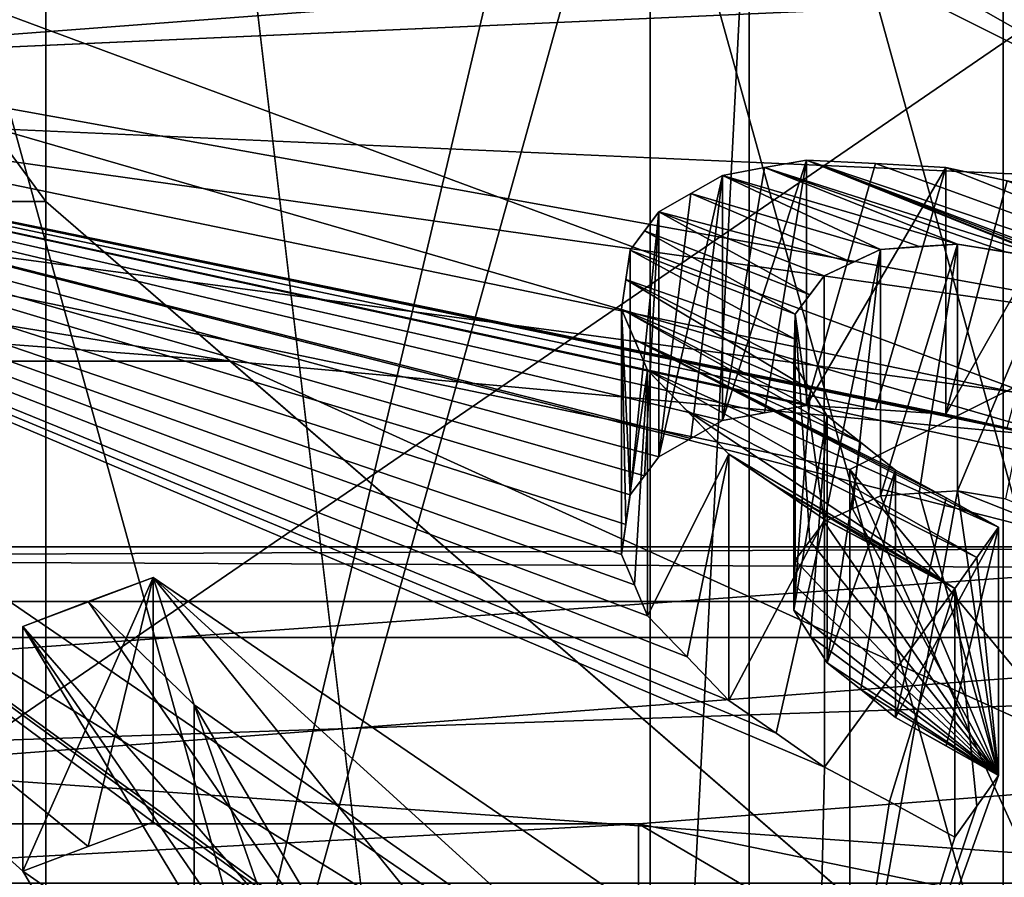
# Model space of a CAD drawing. Header units: millimetres. Extents: x -20 to 172, y -100 to 100.
# Tile 238 of 346: x 123.36 to 126.92, y -22.05 to -18.95. Entities that reach past the tile are written whole.
import ezdxf

# ---------------------------------------------------------------- set-up
doc = ezdxf.new("R2010")
doc.units = ezdxf.units.MM
doc.header["$LTSCALE"] = 37.722908
for name, color, linetype in [('1', 7, 'CONTINUOUS'), ('1322', 7, 'CONTINUOUS'), ('1323', 7, 'CONTINUOUS'), ('1325', 7, 'CONTINUOUS'), ('1326', 7, 'CONTINUOUS'), ('1485', 7, 'CONTINUOUS'), ('1488', 7, 'CONTINUOUS'), ('1490', 7, 'CONTINUOUS'), ('1493', 7, 'CONTINUOUS'), ('1494', 7, 'CONTINUOUS'), ('1497', 7, 'CONTINUOUS'), ('1501', 7, 'CONTINUOUS'), ('1809', 7, 'CONTINUOUS'), ('1850', 7, 'CONTINUOUS'), ('1901', 7, 'CONTINUOUS'), ('2406', 7, 'CONTINUOUS'), ('2407', 7, 'CONTINUOUS'), ('3', 7, 'CONTINUOUS'), ('3079', 7, 'CONTINUOUS'), ('3106', 7, 'CONTINUOUS'), ('3118', 7, 'CONTINUOUS'), ('3624', 7, 'CONTINUOUS'), ('3625', 7, 'CONTINUOUS'), ('3628', 7, 'CONTINUOUS'), ('3629', 7, 'CONTINUOUS'), ('3630', 7, 'CONTINUOUS'), ('3631', 7, 'CONTINUOUS'), ('3635', 7, 'CONTINUOUS'), ('3638', 7, 'CONTINUOUS'), ('4070', 7, 'CONTINUOUS'), ('4071', 7, 'CONTINUOUS'), ('4072', 7, 'CONTINUOUS'), ('4075', 7, 'CONTINUOUS'), ('4085', 7, 'CONTINUOUS'), ('4086', 7, 'CONTINUOUS'), ('4103', 7, 'CONTINUOUS'), ('4105', 7, 'CONTINUOUS'), ('4106', 7, 'CONTINUOUS'), ('4108', 7, 'CONTINUOUS'), ('4109', 7, 'CONTINUOUS'), ('4110', 7, 'CONTINUOUS'), ('4111', 7, 'CONTINUOUS'), ('4112', 7, 'CONTINUOUS'), ('4113', 7, 'CONTINUOUS'), ('4114', 7, 'CONTINUOUS'), ('4115', 7, 'CONTINUOUS'), ('4116', 7, 'CONTINUOUS'), ('4117', 7, 'CONTINUOUS'), ('4118', 7, 'CONTINUOUS'), ('4119', 7, 'CONTINUOUS'), ('4120', 7, 'CONTINUOUS'), ('4126', 7, 'CONTINUOUS'), ('4127', 7, 'CONTINUOUS'), ('4128', 7, 'CONTINUOUS'), ('4129', 7, 'CONTINUOUS'), ('4130', 7, 'CONTINUOUS'), ('4131', 7, 'CONTINUOUS'), ('4132', 7, 'CONTINUOUS'), ('4133', 7, 'CONTINUOUS'), ('4287', 7, 'CONTINUOUS'), ('43', 7, 'CONTINUOUS'), ('48', 7, 'CONTINUOUS')]:
    doc.layers.add(name, color=color, linetype=linetype)

msp = doc.modelspace()

# ---------------------------------------------------------------- linework, layer by layer
at = {"layer": '1', "color": 250, "linetype": 'Continuous', "true_color": 0x323232}
for points in [[(157, -25.7643, -14.875), (157, -14.875, -25.7643), (-19.8395, -25.7643, -14.875), (157, -25.7643, -14.875)], [(-19.8395, -25.7643, -14.875), (157, -14.875, -25.7643), (-19.8395, -14.875, -25.7643), (-19.8395, -25.7643, -14.875)]]:
    msp.add_3dface(points, dxfattribs=at)
at = {"layer": '1322', "color": 7, "linetype": 'Continuous', "true_color": 0xf5f5f5}
for points in [[(130.6065, -18.4564, 61.9674), (109.3935, -18.4564, 61.9674), (120, -19.2596, 63.3586), (130.6065, -18.4564, 61.9674)], [(126.364, -20.5776, 65.6415), (130.6065, -18.4564, 61.9674), (120, -19.2596, 63.3586), (126.364, -20.5776, 65.6415)], [(129, -23.7596, 71.1529), (130.6065, -18.4564, 61.9674), (126.364, -20.5776, 65.6415), (129, -23.7596, 71.1529)]]:
    msp.add_3dface(points, dxfattribs=at)
at = {"layer": '1323', "color": 7, "linetype": 'Continuous', "true_color": 0xf5f5f5}
for points in [[(120, -18.8577, 56.6625), (130.6065, -21.0544, 60.4674), (109.3935, -21.0544, 60.4674), (120, -18.8577, 56.6625)], [(109.3935, -21.0544, 60.4674), (130.6065, -21.0544, 60.4674), (120, -21.8577, 61.8586), (109.3935, -21.0544, 60.4674)], [(120, -21.8577, 61.8586), (130.6065, -21.0544, 60.4674), (126.364, -23.1757, 64.1415), (120, -21.8577, 61.8586)], [(130.6065, -21.0544, 60.4674), (135, -26.3577, 69.6529), (126.364, -23.1757, 64.1415), (130.6065, -21.0544, 60.4674)]]:
    msp.add_3dface(points, dxfattribs=at)
at = {"layer": '1325', "color": 7, "linetype": 'Continuous', "true_color": 0xf5f5f5}
msp.add_3dface([(130.6065, -18.4564, 61.9674), (130.6065, -21.0544, 60.4674), (120, -18.8577, 56.6625), (130.6065, -18.4564, 61.9674)], dxfattribs=at)
at = {"layer": '1326', "color": 7, "linetype": 'Continuous', "true_color": 0xf5f5f5}
for points in [[(126.364, -20.5776, 65.6415), (120, -19.2596, 63.3586), (126.364, -23.1757, 64.1415), (126.364, -20.5776, 65.6415)], [(120, -19.2596, 63.3586), (120, -21.8577, 61.8586), (126.364, -23.1757, 64.1415), (120, -19.2596, 63.3586)], [(129, -23.7596, 71.1529), (126.364, -20.5776, 65.6415), (129, -26.3577, 69.6529), (129, -23.7596, 71.1529)], [(129, -26.3577, 69.6529), (126.364, -20.5776, 65.6415), (126.364, -23.1757, 64.1415), (129, -26.3577, 69.6529)]]:
    msp.add_3dface(points, dxfattribs=at)
at = {"layer": '1485', "color": 7, "linetype": 'Continuous', "true_color": 0xf5f5f5}
for points in [[(124.125, -20.1873, 64.9654), (115.875, -20.1873, 64.9654), (114, -18.5635, 62.1529), (124.125, -20.1873, 64.9654)], [(130.3912, -20.7592, 65.956), (124.125, -20.1873, 64.9654), (114, -18.5635, 62.1529), (130.3912, -20.7592, 65.956)], [(126, -18.5635, 62.1529), (130.3912, -20.7592, 65.956), (114, -18.5635, 62.1529), (126, -18.5635, 62.1529)], [(128.25, -23.7596, 71.1529), (124.125, -20.1873, 64.9654), (132, -23.7596, 71.1529), (128.25, -23.7596, 71.1529)], [(132, -23.7596, 71.1529), (124.125, -20.1873, 64.9654), (130.3912, -20.7592, 65.956), (132, -23.7596, 71.1529)]]:
    msp.add_3dface(points, dxfattribs=at)
at = {"layer": '1488', "color": 7, "linetype": 'Continuous', "true_color": 0xf5f5f5}
for points in [[(126, -17.2211, 86.9279), (128.942, -27.8707, 78.818), (128.9421, -16.6076, 85.3207), (126, -17.2211, 86.9279)], [(126, -28.9558, 80.1529), (126, -17.2211, 86.9279), (123.0572, -18.3066, 88.2631), (126, -28.9558, 80.1529)], [(126, -17.2211, 86.9279), (126, -28.9558, 80.1529), (128.942, -27.8707, 78.818), (126, -17.2211, 86.9279)], [(123.0572, -29.5694, 81.7605), (126, -28.9558, 80.1529), (123.0572, -18.3066, 88.2631), (123.0572, -29.5694, 81.7605)]]:
    msp.add_3dface(points, dxfattribs=at)
at = {"layer": '1490', "color": 7, "linetype": 'Continuous', "true_color": 0xf5f5f5}
msp.add_3dface([(128.9428, -19.1771, 63.7605), (126, -18.5635, 62.1529), (128.9428, -7.9143, 70.2631), (128.9428, -19.1771, 63.7605)], dxfattribs=at)
at = {"layer": '1493', "color": 7, "linetype": 'Continuous', "true_color": 0xf5f5f5}
for points in [[(126.9175, -13.179, 77.2616), (126.9175, -22.6056, 71.8191), (123.4587, -25.601, 77.0072), (126.9175, -13.179, 77.2616)], [(125.9907, -14.9083, 80.257), (126.9175, -13.179, 77.2616), (123.4587, -25.601, 77.0072), (125.9907, -14.9083, 80.257)], [(123.4587, -16.1743, 82.4497), (125.9907, -14.9083, 80.257), (123.4587, -25.601, 77.0072), (123.4587, -16.1743, 82.4497)], [(120, -16.6377, 83.2523), (123.4587, -16.1743, 82.4497), (116.5413, -25.601, 77.0072), (120, -16.6377, 83.2523)], [(116.5413, -25.601, 77.0072), (123.4587, -16.1743, 82.4497), (123.4587, -25.601, 77.0072), (116.5413, -25.601, 77.0072)]]:
    msp.add_3dface(points, dxfattribs=at)
at = {"layer": '1494', "color": 7, "linetype": 'Continuous', "true_color": 0xf5f5f5}
for points in [[(123.4587, -10.1836, 72.0735), (116.5413, -10.1836, 72.0735), (123.4587, -19.6103, 66.631), (123.4587, -10.1836, 72.0735)], [(123.4587, -19.6103, 66.631), (116.5413, -10.1836, 72.0735), (116.5413, -19.6103, 66.631), (123.4587, -19.6103, 66.631)], [(126.9175, -22.6056, 71.8191), (126.9175, -13.179, 77.2616), (123.4587, -10.1836, 72.0735), (126.9175, -22.6056, 71.8191)], [(126.9175, -22.6056, 71.8191), (123.4587, -10.1836, 72.0735), (123.4587, -19.6103, 66.631), (126.9175, -22.6056, 71.8191)]]:
    msp.add_3dface(points, dxfattribs=at)
at = {"layer": '1497', "color": 7, "linetype": 'Continuous', "true_color": 0xf5f5f5}
for points in [[(115.875, -20.1873, 64.9654), (124.125, -20.1873, 64.9654), (116.5413, -19.6103, 66.631), (115.875, -20.1873, 64.9654)], [(124.125, -20.1873, 64.9654), (123.4587, -19.6103, 66.631), (116.5413, -19.6103, 66.631), (124.125, -20.1873, 64.9654)], [(124.125, -20.1873, 64.9654), (128.25, -23.7596, 71.1529), (123.4587, -19.6103, 66.631), (124.125, -20.1873, 64.9654)], [(128.25, -23.7596, 71.1529), (126.9175, -22.6056, 71.8191), (123.4587, -19.6103, 66.631), (128.25, -23.7596, 71.1529)]]:
    msp.add_3dface(points, dxfattribs=at)
at = {"layer": '1501', "color": 7, "linetype": 'Continuous', "true_color": 0xf5f5f5}
msp.add_3dface([(130.3912, -20.7592, 65.956), (126, -18.5635, 62.1529), (128.9428, -19.1771, 63.7605), (130.3912, -20.7592, 65.956)], dxfattribs=at)
at = {"layer": '1809', "color": 250, "linetype": 'Continuous', "true_color": 0x323232}
for points in [[(127.3921, -15.6644, -51.1316), (111.5, -20.8577, -60.1266), (126.7642, -15.1961, -50.3204), (127.3921, -15.6644, -51.1316)], [(126.7642, -15.1961, -50.3204), (111.5, -20.8577, -60.1266), (113.2358, -15.1961, -50.3204), (126.7642, -15.1961, -50.3204)], [(128.2539, -16.0299, -51.7646), (111.5, -20.8577, -60.1266), (127.3921, -15.6644, -51.1316), (128.2539, -16.0299, -51.7646)], [(128.5, -20.8577, -60.1266), (111.5, -20.8577, -60.1266), (128.2539, -16.0299, -51.7646), (128.5, -20.8577, -60.1266)]]:
    msp.add_3dface(points, dxfattribs=at)
at = {"layer": '1850', "color": 250, "linetype": 'Continuous', "true_color": 0x323232}
for points in [[(111.5, -20.8577, -60.1266), (128.5, -20.8577, -60.1266), (128.5, -22.0721, -61.0584), (111.5, -20.8577, -60.1266)], [(111.5, -20.8577, -60.1266), (128.5, -22.0721, -61.0584), (111.5, -22.0721, -61.0584), (111.5, -20.8577, -60.1266)]]:
    msp.add_3dface(points, dxfattribs=at)
at = {"layer": '1901', "color": 250, "linetype": 'Continuous', "true_color": 0x323232}
for points in [[(154.466, -20.7388, -40.1459), (153.5236, -17.3593, -39.4205), (86.4069, -17.7024, -39.4394), (154.466, -20.7388, -40.1459)], [(85.4134, -21.0591, -40.2823), (154.466, -20.7388, -40.1459), (86.4069, -17.7024, -39.4394), (85.4134, -21.0591, -40.2823)], [(156.5, -24.7204, -43.0798), (154.466, -20.7388, -40.1459), (83.5, -24.7204, -43.0798), (156.5, -24.7204, -43.0798)], [(83.5, -24.7204, -43.0798), (154.466, -20.7388, -40.1459), (85.4134, -21.0591, -40.2823), (83.5, -24.7204, -43.0798)]]:
    msp.add_3dface(points, dxfattribs=at)
at = {"layer": '2406', "color": 250, "linetype": 'Continuous', "true_color": 0x323232}
for points in [[(81.5, -4.939, -46.9912), (158.5, -23.625, -40.9197), (81.5, -23.625, -40.9197), (81.5, -4.939, -46.9912)], [(158.5, -4.939, -46.9912), (158.5, -23.625, -40.9197), (81.5, -4.939, -46.9912), (158.5, -4.939, -46.9912)]]:
    msp.add_3dface(points, dxfattribs=at)
at = {"layer": '2407', "color": 250, "linetype": 'Continuous', "true_color": 0x323232}
for points in [[(158.5, -5.148, -48.9802), (158.5, -24.625, -42.6518), (81.5, -5.148, -48.9802), (158.5, -5.148, -48.9802)], [(81.5, -5.148, -48.9802), (158.5, -24.625, -42.6518), (81.5, -24.625, -42.6518), (81.5, -5.148, -48.9802)]]:
    msp.add_3dface(points, dxfattribs=at)
at = {"layer": '3', "color": 250, "linetype": 'Continuous', "true_color": 0x323232}
for points in [[(157, -14.875, 25.7643), (157, -25.7643, 14.875), (-19.8395, -14.875, 25.7643), (157, -14.875, 25.7643)], [(-19.8395, -14.875, 25.7643), (157, -25.7643, 14.875), (-19.8395, -25.7643, 14.875), (-19.8395, -14.875, 25.7643)]]:
    msp.add_3dface(points, dxfattribs=at)
at = {"layer": '3079', "color": 250, "linetype": 'Continuous', "true_color": 0x323232}
for points in [[(111.7813, -16.0187, 51.7452), (128.5, -20.8577, 60.1266), (113.2358, -15.1961, 50.3204), (111.7813, -16.0187, 51.7452)], [(113.2358, -15.1961, 50.3204), (128.5, -20.8577, 60.1266), (126.7642, -15.1961, 50.3204), (113.2358, -15.1961, 50.3204)], [(126.7642, -15.1961, 50.3204), (128.5, -20.8577, 60.1266), (127.3921, -15.6644, 51.1316), (126.7642, -15.1961, 50.3204)], [(111.5, -20.8577, 60.1266), (128.5, -20.8577, 60.1266), (111.7813, -16.0187, 51.7452), (111.5, -20.8577, 60.1266)]]:
    msp.add_3dface(points, dxfattribs=at)
at = {"layer": '3106', "color": 250, "linetype": 'Continuous', "true_color": 0x323232}
for points in [[(128.5, -20.8577, 60.1266), (111.5, -20.8577, 60.1266), (111.5, -22.0721, 61.0584), (128.5, -20.8577, 60.1266)], [(128.5, -22.0721, 61.0584), (128.5, -20.8577, 60.1266), (111.5, -22.0721, 61.0584), (128.5, -22.0721, 61.0584)]]:
    msp.add_3dface(points, dxfattribs=at)
at = {"layer": '3118', "color": 250, "linetype": 'Continuous', "true_color": 0x323232}
for points in [[(86.4764, -17.3592, 39.4205), (153.593, -17.7023, 39.4394), (85.534, -20.7387, 40.1459), (86.4764, -17.3592, 39.4205)], [(153.593, -17.7023, 39.4394), (154.5866, -21.059, 40.2823), (85.534, -20.7387, 40.1459), (153.593, -17.7023, 39.4394)], [(85.534, -20.7387, 40.1459), (156.5, -24.7204, 43.0798), (83.5, -24.7204, 43.0798), (85.534, -20.7387, 40.1459)], [(154.5866, -21.059, 40.2823), (156.5, -24.7204, 43.0798), (85.534, -20.7387, 40.1459), (154.5866, -21.059, 40.2823)]]:
    msp.add_3dface(points, dxfattribs=at)
at = {"layer": '3624', "color": 250, "linetype": 'Continuous', "true_color": 0x323232}
for points in [[(81.5, -23.625, 40.9197), (158.5, -4.939, 46.9912), (81.5, -4.939, 46.9912), (81.5, -23.625, 40.9197)], [(158.5, -23.625, 40.9197), (158.5, -4.939, 46.9912), (81.5, -23.625, 40.9197), (158.5, -23.625, 40.9197)]]:
    msp.add_3dface(points, dxfattribs=at)
at = {"layer": '3625', "color": 250, "linetype": 'Continuous', "true_color": 0x323232}
for points in [[(158.5, -24.625, 42.6518), (158.5, -5.148, 48.9802), (81.5, -24.625, 42.6518), (158.5, -24.625, 42.6518)], [(81.5, -24.625, 42.6518), (158.5, -5.148, 48.9802), (81.5, -5.148, 48.9802), (81.5, -24.625, 42.6518)]]:
    msp.add_3dface(points, dxfattribs=at)
at = {"layer": '3628', "color": 150, "linetype": 'Continuous', "true_color": 0x378cff}
for points in [[(72, -28.0584, -35.181), (72, -10.0141, -43.8712), (172, -28.0584, -35.181), (72, -28.0584, -35.181)], [(72, -10.0141, -43.8712), (172, -10.0141, -43.8712), (172, -28.0584, -35.181), (72, -10.0141, -43.8712)]]:
    msp.add_3dface(points, dxfattribs=at)
at = {"layer": '3629', "color": 150, "linetype": 'Continuous', "true_color": 0x378cff}
for points in [[(72, -10.0141, 43.8712), (72, -28.0584, 35.181), (172, -10.0141, 43.8712), (72, -10.0141, 43.8712)], [(72, -28.0584, 35.181), (172, -28.0584, 35.181), (172, -10.0141, 43.8712), (72, -28.0584, 35.181)]]:
    msp.add_3dface(points, dxfattribs=at)
at = {"layer": '3630', "color": 150, "linetype": 'Continuous', "true_color": 0x378cff}
for points in [[(72, -24.7574, 31.0421), (72, -8.836, 38.7099), (172, -24.7574, 31.0421), (72, -24.7574, 31.0421)], [(72, -8.836, 38.7099), (172, -8.836, 38.7099), (172, -24.7574, 31.0421), (72, -8.836, 38.7099)]]:
    msp.add_3dface(points, dxfattribs=at)
at = {"layer": '3631', "color": 150, "linetype": 'Continuous', "true_color": 0x378cff}
for points in [[(72, -8.836, -38.7099), (72, -24.7574, -31.0421), (172, -8.836, -38.7099), (72, -8.836, -38.7099)], [(72, -24.7574, -31.0421), (172, -24.7574, -31.0421), (172, -8.836, -38.7099), (72, -24.7574, -31.0421)]]:
    msp.add_3dface(points, dxfattribs=at)
at = {"layer": '3635', "color": 7, "linetype": 'Continuous', "true_color": 0xf5f5f5}
for points in [[(125.6434, 23.5797, 91.9678), (120, -24.0994, 61.7414), (120, 24.7485, 89.9434), (125.6434, 23.5797, 91.9678)], [(125.6425, -25.2677, 63.7649), (120, -24.0994, 61.7414), (125.6434, 23.5797, 91.9678), (125.6425, -25.2677, 63.7649)], [(127.981, 20.758, 96.8551), (125.6425, -25.2677, 63.7649), (125.6434, 23.5797, 91.9678), (127.981, 20.758, 96.8551)], [(127.981, -28.0897, 68.6529), (125.6425, -25.2677, 63.7649), (127.981, 20.758, 96.8551), (127.981, -28.0897, 68.6529)]]:
    msp.add_3dface(points, dxfattribs=at)
at = {"layer": '3638', "color": 7, "linetype": 'Continuous', "true_color": 0xf5f5f5}
for points in [[(127.981, -28.0897, 68.6529), (127.981, 20.758, 96.8551), (125.6434, 17.9363, 101.7425), (127.981, -28.0897, 68.6529)], [(120, 16.7675, 103.7669), (125.6425, -30.9118, 73.5408), (125.6434, 17.9363, 101.7425), (120, 16.7675, 103.7669)], [(125.6425, -30.9118, 73.5408), (127.981, -28.0897, 68.6529), (125.6434, 17.9363, 101.7425), (125.6425, -30.9118, 73.5408)], [(120, -32.0801, 75.5643), (125.6425, -30.9118, 73.5408), (120, 16.7675, 103.7669), (120, -32.0801, 75.5643)]]:
    msp.add_3dface(points, dxfattribs=at)
at = {"layer": '4070', "color": 7, "linetype": 'Continuous', "true_color": 0xf5f5f5}
for points in [[(114.562, -17.9884, -55.1569), (105.7622, -21.1847, -60.693), (125.438, -17.9884, -55.1569), (114.562, -17.9884, -55.1569)], [(125.438, -17.9884, -55.1569), (105.7622, -21.1847, -60.693), (134.2378, -21.1847, -60.693), (125.438, -17.9884, -55.1569)], [(134.2378, -21.1847, -60.693), (105.7622, -21.1847, -60.693), (114.4, -21.8577, -61.8586), (134.2378, -21.1847, -60.693)], [(125.6, -21.8577, -61.8586), (134.2378, -21.1847, -60.693), (114.4, -21.8577, -61.8586), (125.6, -21.8577, -61.8586)], [(127.9924, -22.3498, -62.7109), (134.2378, -21.1847, -60.693), (125.6, -21.8577, -61.8586), (127.9924, -22.3498, -62.7109)]]:
    msp.add_3dface(points, dxfattribs=at)
at = {"layer": '4071', "color": 7, "linetype": 'Continuous', "true_color": 0xf5f5f5}
for points in [[(125.438, -17.9884, -55.1569), (134.2378, -21.1847, -60.693), (125.4387, -15.7151, -56.4693), (125.438, -17.9884, -55.1569)], [(125.4387, -15.7151, -56.4693), (134.2378, -21.1847, -60.693), (134.2387, -18.9119, -62.0063), (125.4387, -15.7151, -56.4693)]]:
    msp.add_3dface(points, dxfattribs=at)
at = {"layer": '4072', "color": 7, "linetype": 'Continuous', "true_color": 0xf5f5f5}
for points in [[(123.6111, -17.0322, -69.1544), (120, -18.9965, -73.9029), (122.9957, -16.8542, -68.8623), (123.6111, -17.0322, -69.1544)], [(123.7636, -17.1122, -69.3168), (120, -18.9965, -73.9029), (123.6111, -17.0322, -69.1544), (123.7636, -17.1122, -69.3168)], [(123.9135, -17.1925, -69.4754), (120, -18.9965, -73.9029), (123.7636, -17.1122, -69.3168), (123.9135, -17.1925, -69.4754)], [(125.5945, -17.4395, -69.3467), (120, -18.9965, -73.9029), (125.0905, -17.1504, -68.8244), (125.5945, -17.4395, -69.3467)], [(125.0905, -17.1504, -68.8244), (120, -18.9965, -73.9029), (124.4703, -17.1657, -69.1714), (125.0905, -17.1504, -68.8244)], [(124.4703, -17.1657, -69.1714), (120, -18.9965, -73.9029), (123.9135, -17.1925, -69.4754), (124.4703, -17.1657, -69.1714)], [(126.0986, -17.7473, -69.8582), (120, -18.9965, -73.9029), (125.5945, -17.4395, -69.3467), (126.0986, -17.7473, -69.8582)], [(125.6897, -17.8888, -70.4247), (120, -18.9965, -73.9029), (126.0986, -17.7473, -69.8582), (125.6897, -17.8888, -70.4247)], [(126.9599, -17.7627, -69.3547), (129.2773, -20.302, -73.1491), (125.6273, -18.226, -71.2221), (126.9599, -17.7627, -69.3547)], [(125.3248, -18.0281, -70.9228), (120, -18.9965, -73.9029), (125.6897, -17.8888, -70.4247), (125.3248, -18.0281, -70.9228)], [(125.4786, -18.1279, -71.0755), (120, -18.9965, -73.9029), (125.3248, -18.0281, -70.9228), (125.4786, -18.1279, -71.0755)], [(125.6273, -18.226, -71.2221), (120, -18.9965, -73.9029), (125.4786, -18.1279, -71.0755), (125.6273, -18.226, -71.2221)], [(129.2773, -20.302, -73.1491), (120, -18.9965, -73.9029), (125.6273, -18.226, -71.2221), (129.2773, -20.302, -73.1491)]]:
    msp.add_3dface(points, dxfattribs=at)
at = {"layer": '4075', "color": 7, "linetype": 'Continuous', "true_color": 0xf5f5f5}
for points in [[(120, -18.9965, -73.9029), (124.6632, -24.2391, -80.0241), (118.4489, -24.8754, -81.0704), (120, -18.9965, -73.9029)], [(120, -18.9965, -73.9029), (129.2773, -20.302, -73.1491), (129.0564, -21.307, -74.8901), (120, -18.9965, -73.9029)], [(120, -18.9965, -73.9029), (129.0564, -21.307, -74.8901), (127.6838, -20.6638, -74.6612), (120, -18.9965, -73.9029)], [(120, -18.9965, -73.9029), (126.2301, -23.5538, -78.9078), (125.479, -22.983, -78.5149), (120, -18.9965, -73.9029)], [(126.2301, -23.5538, -78.9078), (120, -18.9965, -73.9029), (126.2723, -21.6524, -76.6601), (126.2301, -23.5538, -78.9078)], [(124.6632, -24.2391, -80.0241), (120, -18.9965, -73.9029), (124.2942, -23.5707, -79.437), (124.6632, -24.2391, -80.0241)], [(124.2942, -23.5707, -79.437), (120, -18.9965, -73.9029), (123.3759, -22.029, -77.9057), (124.2942, -23.5707, -79.437)], [(123.3759, -22.029, -77.9057), (120, -18.9965, -73.9029), (123.6116, -21.9391, -77.7531), (123.3759, -22.029, -77.9057)], [(123.6116, -21.9391, -77.7531), (120, -18.9965, -73.9029), (123.8475, -21.8518, -77.5987), (123.6116, -21.9391, -77.7531)], [(123.8475, -21.8518, -77.5987), (120, -18.9965, -73.9029), (125.479, -22.983, -78.5149), (123.8475, -21.8518, -77.5987)], [(126.2723, -21.6524, -76.6601), (120, -18.9965, -73.9029), (126.0973, -21.5301, -76.562), (126.2723, -21.6524, -76.6601)], [(126.0973, -21.5301, -76.562), (120, -18.9965, -73.9029), (125.9266, -21.4125, -76.4654), (126.0973, -21.5301, -76.562)], [(125.9266, -21.4125, -76.4654), (120, -18.9965, -73.9029), (125.7758, -21.254, -76.3038), (125.9266, -21.4125, -76.4654)], [(125.7758, -21.254, -76.3038), (120, -18.9965, -73.9029), (125.6331, -21.1061, -76.1497), (125.7758, -21.254, -76.3038)], [(125.6331, -21.1061, -76.1497), (120, -18.9965, -73.9029), (125.5858, -20.9948, -76.0111), (125.6331, -21.1061, -76.1497)], [(125.5858, -20.9948, -76.0111), (120, -18.9965, -73.9029), (125.5386, -20.8845, -75.8721), (125.5858, -20.9948, -76.0111)], [(125.5386, -20.8845, -75.8721), (120, -18.9965, -73.9029), (125.5541, -20.777, -75.7138), (125.5386, -20.8845, -75.8721)], [(125.5541, -20.777, -75.7138), (120, -18.9965, -73.9029), (125.5697, -20.6701, -75.5542), (125.5541, -20.777, -75.7138)], [(125.5697, -20.6701, -75.5542), (120, -18.9965, -73.9029), (125.6219, -20.6008, -75.435), (125.5697, -20.6701, -75.5542)], [(125.6219, -20.6008, -75.435), (120, -18.9965, -73.9029), (125.6741, -20.5322, -75.3153), (125.6219, -20.6008, -75.435)], [(125.6741, -20.5322, -75.3153), (120, -18.9965, -73.9029), (125.7891, -20.4664, -75.176), (125.6741, -20.5322, -75.3153)], [(125.7891, -20.4664, -75.176), (120, -18.9965, -73.9029), (125.9042, -20.4018, -75.0359), (125.7891, -20.4664, -75.176)], [(125.9042, -20.4018, -75.0359), (120, -18.9965, -73.9029), (126.056, -20.3741, -74.9361), (125.9042, -20.4018, -75.0359)], [(126.056, -20.3741, -74.9361), (120, -18.9965, -73.9029), (126.2077, -20.3475, -74.8357), (126.056, -20.3741, -74.9361)], [(126.2077, -20.3475, -74.8357), (120, -18.9965, -73.9029), (126.4563, -20.3615, -74.7561), (126.2077, -20.3475, -74.8357)], [(126.4563, -20.3615, -74.7561), (120, -18.9965, -73.9029), (126.7101, -20.378, -74.6736), (126.4563, -20.3615, -74.7561)], [(126.7101, -20.378, -74.6736), (120, -18.9965, -73.9029), (126.9319, -20.4274, -74.6523), (126.7101, -20.378, -74.6736)], [(126.9319, -20.4274, -74.6523), (120, -18.9965, -73.9029), (127.1603, -20.48, -74.6295), (126.9319, -20.4274, -74.6523)], [(127.1603, -20.48, -74.6295), (120, -18.9965, -73.9029), (127.6838, -20.6638, -74.6612), (127.1603, -20.48, -74.6295)], [(128.9492, -21.5232, -75.2647), (126.2301, -23.5538, -78.9078), (126.7524, -20.6551, -75.0785), (128.9492, -21.5232, -75.2647)], [(126.7524, -20.6551, -75.0785), (126.2301, -23.5538, -78.9078), (126.9003, -21.6833, -76.4616), (126.7524, -20.6551, -75.0785)], [(126.475, -20.6727, -75.2202), (126.6138, -20.6635, -75.1495), (126.9003, -21.6833, -76.4616), (126.475, -20.6727, -75.2202)], [(126.6138, -20.6635, -75.1495), (126.7524, -20.6551, -75.0785), (126.9003, -21.6833, -76.4616), (126.6138, -20.6635, -75.1495)], [(126.926, -20.6844, -75.0473), (128.9492, -21.5232, -75.2647), (126.7524, -20.6551, -75.0785), (126.926, -20.6844, -75.0473)], [(126.3731, -20.7197, -75.3305), (126.475, -20.6727, -75.2202), (126.9003, -21.6833, -76.4616), (126.3731, -20.7197, -75.3305)], [(126.2711, -20.7675, -75.4405), (126.3731, -20.7197, -75.3305), (126.9003, -21.6833, -76.4616), (126.2711, -20.7675, -75.4405)], [(126.2188, -20.8361, -75.5601), (126.2711, -20.7675, -75.4405), (126.9003, -21.6833, -76.4616), (126.2188, -20.8361, -75.5601)], [(126.1666, -20.9054, -75.6794), (126.2188, -20.8361, -75.5601), (126.9003, -21.6833, -76.4616), (126.1666, -20.9054, -75.6794)], [(126.1641, -20.9953, -75.8078), (126.1666, -20.9054, -75.6794), (126.9003, -21.6833, -76.4616), (126.1641, -20.9953, -75.8078)], [(126.1616, -21.0865, -75.9369), (126.1641, -20.9953, -75.8078), (126.9003, -21.6833, -76.4616), (126.1616, -21.0865, -75.9369)], [(126.222, -21.1808, -76.0455), (126.1616, -21.0865, -75.9369), (126.9003, -21.6833, -76.4616), (126.222, -21.1808, -76.0455)], [(126.2823, -21.2758, -76.1535), (126.222, -21.1808, -76.0455), (126.9003, -21.6833, -76.4616), (126.2823, -21.2758, -76.1535)], [(126.4038, -21.3731, -76.2404), (126.2823, -21.2758, -76.1535), (126.9003, -21.6833, -76.4616), (126.4038, -21.3731, -76.2404)], [(126.5285, -21.4739, -76.3289), (126.4038, -21.3731, -76.2404), (126.9003, -21.6833, -76.4616), (126.5285, -21.4739, -76.3289)], [(126.7113, -21.5761, -76.3946), (126.5285, -21.4739, -76.3289), (126.9003, -21.6833, -76.4616), (126.7113, -21.5761, -76.3946)], [(126.2301, -23.5538, -78.9078), (128.9492, -21.5232, -75.2647), (127.7947, -24.8496, -79.6648), (126.2301, -23.5538, -78.9078)], [(126.5069, -21.777, -76.7361), (126.2301, -23.5538, -78.9078), (126.2723, -21.6524, -76.6601), (126.5069, -21.777, -76.7361)], [(126.9003, -21.6833, -76.4616), (126.2301, -23.5538, -78.9078), (126.822, -21.7935, -76.637), (126.9003, -21.6833, -76.4616)], [(126.7436, -21.9052, -76.8113), (126.2301, -23.5538, -78.9078), (126.5069, -21.777, -76.7361), (126.7436, -21.9052, -76.8113)], [(126.822, -21.7935, -76.637), (126.2301, -23.5538, -78.9078), (126.7436, -21.9052, -76.8113), (126.822, -21.7935, -76.637)]]:
    msp.add_3dface(points, dxfattribs=at)
at = {"layer": '4085', "color": 7, "linetype": 'Continuous', "true_color": 0xf5f5f5}
for points in [[(125.6, -21.8577, -61.8586), (114.4, -21.8577, -61.8586), (114.4, -22.4649, -62.3246), (125.6, -21.8577, -61.8586)], [(125.6, -22.4649, -62.3246), (125.6, -21.8577, -61.8586), (114.4, -22.4649, -62.3246), (125.6, -22.4649, -62.3246)]]:
    msp.add_3dface(points, dxfattribs=at)
at = {"layer": '4086', "color": 7, "linetype": 'Continuous', "true_color": 0xf5f5f5}
for points in [[(127.9924, -22.3498, -62.7109), (125.6, -21.8577, -61.8586), (126.9464, -22.6453, -62.637), (127.9924, -22.3498, -62.7109)], [(126.9464, -22.6453, -62.637), (125.6, -21.8577, -61.8586), (125.6, -22.4649, -62.3246), (126.9464, -22.6453, -62.637)]]:
    msp.add_3dface(points, dxfattribs=at)
at = {"layer": '4103', "color": 7, "linetype": 'Continuous', "true_color": 0xf5f5f5}
for points in [[(123.8475, -21.8518, -77.5987), (125.479, -22.983, -78.5149), (123.8475, -20.9676, -78.1093), (123.8475, -21.8518, -77.5987)], [(123.8475, -20.9676, -78.1093), (125.479, -22.983, -78.5149), (125.473, -22.0786, -79.0313), (123.8475, -20.9676, -78.1093)]]:
    msp.add_3dface(points, dxfattribs=at)
at = {"layer": '4105', "color": 7, "linetype": 'Continuous', "true_color": 0xf5f5f5}
msp.add_3dface([(123.9952, -22.3166, -78.1242), (123.9952, -21.4281, -78.6372), (125.5806, -22.5449, -79.5153), (123.9952, -22.3166, -78.1242)], dxfattribs=at)
at = {"layer": '4106', "color": 7, "linetype": 'Continuous', "true_color": 0xf5f5f5}
for points in [[(123.9952, -22.3166, -78.1242), (124.7811, -23.6633, -79.4228), (123.9952, -21.4281, -78.6372), (123.9952, -22.3166, -78.1242)], [(123.9952, -21.4281, -78.6372), (124.7811, -23.6633, -79.4228), (124.7784, -22.7542, -79.9404), (123.9952, -21.4281, -78.6372)]]:
    msp.add_3dface(points, dxfattribs=at)
at = {"layer": '4108', "color": 7, "linetype": 'Continuous', "true_color": 0xf5f5f5}
for points in [[(123.3759, -22.029, -77.9057), (123.3759, -21.1448, -78.4162), (124.2934, -22.6678, -79.9562), (123.3759, -22.029, -77.9057)], [(124.2942, -23.5707, -79.437), (123.3759, -22.029, -77.9057), (124.2934, -22.6678, -79.9562), (124.2942, -23.5707, -79.437)]]:
    msp.add_3dface(points, dxfattribs=at)
at = {"layer": '4109', "color": 7, "linetype": 'Continuous', "true_color": 0xf5f5f5}
for points in [[(123.3759, -22.029, -77.9057), (123.6116, -21.9391, -77.7531), (123.8475, -20.9676, -78.1093), (123.3759, -22.029, -77.9057)], [(123.3759, -22.029, -77.9057), (123.8475, -20.9676, -78.1093), (123.3759, -21.1448, -78.4162), (123.3759, -22.029, -77.9057)], [(123.3759, -21.1448, -78.4162), (123.8475, -20.9676, -78.1093), (123.6116, -21.0549, -78.2636), (123.3759, -21.1448, -78.4162)], [(123.6116, -21.9391, -77.7531), (123.8475, -21.8518, -77.5987), (123.8475, -20.9676, -78.1093), (123.6116, -21.9391, -77.7531)]]:
    msp.add_3dface(points, dxfattribs=at)
at = {"layer": '4110', "color": 7, "linetype": 'Continuous', "true_color": 0xf5f5f5}
for points in [[(126.9003, -20.7863, -76.9795), (126.9003, -21.6833, -76.4616), (126.822, -20.8963, -77.155), (126.9003, -20.7863, -76.9795)], [(126.9003, -21.6833, -76.4616), (126.7436, -21.0076, -77.3295), (126.822, -20.8963, -77.155), (126.9003, -21.6833, -76.4616)], [(126.9003, -21.6833, -76.4616), (126.822, -21.7935, -76.637), (126.7436, -21.0076, -77.3295), (126.9003, -21.6833, -76.4616)], [(126.822, -21.7935, -76.637), (126.7436, -21.9052, -76.8113), (126.7436, -21.0076, -77.3295), (126.822, -21.7935, -76.637)]]:
    msp.add_3dface(points, dxfattribs=at)
at = {"layer": '4111', "color": 7, "linetype": 'Continuous', "true_color": 0xf5f5f5}
for points in [[(126.7436, -21.0076, -77.3295), (126.2723, -21.6524, -76.6601), (126.2723, -20.7592, -77.1758), (126.7436, -21.0076, -77.3295)], [(126.7436, -21.0076, -77.3295), (126.2723, -20.7592, -77.1758), (126.5066, -20.8816, -77.2529), (126.7436, -21.0076, -77.3295)], [(126.5069, -21.777, -76.7361), (126.2723, -21.6524, -76.6601), (126.7436, -21.0076, -77.3295), (126.5069, -21.777, -76.7361)], [(126.7436, -21.9052, -76.8113), (126.5069, -21.777, -76.7361), (126.7436, -21.0076, -77.3295), (126.7436, -21.9052, -76.8113)]]:
    msp.add_3dface(points, dxfattribs=at)
at = {"layer": '4112', "color": 7, "linetype": 'Continuous', "true_color": 0xf5f5f5}
for points in [[(126.2723, -20.7592, -77.1758), (125.9266, -21.4125, -76.4654), (125.9266, -20.5226, -76.9791), (126.2723, -20.7592, -77.1758)], [(126.2723, -20.7592, -77.1758), (125.9266, -20.5226, -76.9791), (126.0971, -20.6385, -77.0766), (126.2723, -20.7592, -77.1758)], [(126.0973, -21.5301, -76.562), (125.9266, -21.4125, -76.4654), (126.2723, -20.7592, -77.1758), (126.0973, -21.5301, -76.562)], [(126.2723, -21.6524, -76.6601), (126.0973, -21.5301, -76.562), (126.2723, -20.7592, -77.1758), (126.2723, -21.6524, -76.6601)]]:
    msp.add_3dface(points, dxfattribs=at)
at = {"layer": '4113', "color": 7, "linetype": 'Continuous', "true_color": 0xf5f5f5}
for points in [[(125.9266, -20.5226, -76.9791), (125.6331, -21.1061, -76.1497), (125.6331, -20.2195, -76.6616), (125.9266, -20.5226, -76.9791)], [(125.9266, -20.5226, -76.9791), (125.6331, -20.2195, -76.6616), (125.7757, -20.3658, -76.8165), (125.9266, -20.5226, -76.9791)], [(125.7758, -21.254, -76.3038), (125.6331, -21.1061, -76.1497), (125.9266, -20.5226, -76.9791), (125.7758, -21.254, -76.3038)], [(125.9266, -21.4125, -76.4654), (125.7758, -21.254, -76.3038), (125.9266, -20.5226, -76.9791), (125.9266, -21.4125, -76.4654)]]:
    msp.add_3dface(points, dxfattribs=at)
at = {"layer": '4114', "color": 7, "linetype": 'Continuous', "true_color": 0xf5f5f5}
for points in [[(125.6331, -20.2195, -76.6616), (125.5386, -20.8845, -75.8721), (125.5386, -19.9995, -76.3831), (125.6331, -20.2195, -76.6616)], [(125.6331, -20.2195, -76.6616), (125.5386, -19.9995, -76.3831), (125.5858, -20.109, -76.5226), (125.6331, -20.2195, -76.6616)], [(125.5858, -20.9948, -76.0111), (125.5386, -20.8845, -75.8721), (125.6331, -20.2195, -76.6616), (125.5858, -20.9948, -76.0111)], [(125.6331, -21.1061, -76.1497), (125.5858, -20.9948, -76.0111), (125.6331, -20.2195, -76.6616), (125.6331, -21.1061, -76.1497)]]:
    msp.add_3dface(points, dxfattribs=at)
at = {"layer": '4115', "color": 7, "linetype": 'Continuous', "true_color": 0xf5f5f5}
for points in [[(125.5386, -19.9995, -76.3831), (125.5697, -20.6701, -75.5542), (125.5697, -19.7859, -76.0647), (125.5386, -19.9995, -76.3831)], [(125.5386, -19.9995, -76.3831), (125.5697, -19.7859, -76.0647), (125.5541, -19.8924, -76.2246), (125.5386, -19.9995, -76.3831)], [(125.5386, -20.8845, -75.8721), (125.5541, -20.777, -75.7138), (125.5386, -19.9995, -76.3831), (125.5386, -20.8845, -75.8721)], [(125.5541, -20.777, -75.7138), (125.5697, -20.6701, -75.5542), (125.5386, -19.9995, -76.3831), (125.5541, -20.777, -75.7138)]]:
    msp.add_3dface(points, dxfattribs=at)
at = {"layer": '4116', "color": 7, "linetype": 'Continuous', "true_color": 0xf5f5f5}
for points in [[(125.5697, -20.6701, -75.5542), (125.6219, -20.6008, -75.435), (125.6741, -19.6479, -75.8258), (125.5697, -20.6701, -75.5542)], [(125.5697, -19.7859, -76.0647), (125.5697, -20.6701, -75.5542), (125.6741, -19.6479, -75.8258), (125.5697, -19.7859, -76.0647)], [(125.5697, -19.7859, -76.0647), (125.6741, -19.6479, -75.8258), (125.6219, -19.7166, -75.9455), (125.5697, -19.7859, -76.0647)], [(125.6219, -20.6008, -75.435), (125.6741, -20.5322, -75.3153), (125.6741, -19.6479, -75.8258), (125.6219, -20.6008, -75.435)]]:
    msp.add_3dface(points, dxfattribs=at)
at = {"layer": '4117', "color": 7, "linetype": 'Continuous', "true_color": 0xf5f5f5}
for points in [[(125.6741, -20.5322, -75.3153), (125.7891, -20.4664, -75.176), (125.9042, -19.5168, -75.5469), (125.6741, -20.5322, -75.3153)], [(125.6741, -20.5322, -75.3153), (125.9042, -19.5168, -75.5469), (125.7891, -19.5819, -75.6868), (125.6741, -20.5322, -75.3153)], [(125.7891, -20.4664, -75.176), (125.9042, -20.4018, -75.0359), (125.9042, -19.5168, -75.5469), (125.7891, -20.4664, -75.176)], [(125.6741, -19.6479, -75.8258), (125.6741, -20.5322, -75.3153), (125.7891, -19.5819, -75.6868), (125.6741, -19.6479, -75.8258)]]:
    msp.add_3dface(points, dxfattribs=at)
at = {"layer": '4118', "color": 7, "linetype": 'Continuous', "true_color": 0xf5f5f5}
for points in [[(125.9042, -20.4018, -75.0359), (126.056, -20.3741, -74.9361), (126.2077, -19.4609, -75.3476), (125.9042, -20.4018, -75.0359)], [(125.9042, -20.4018, -75.0359), (126.2077, -19.4609, -75.3476), (126.0559, -19.4883, -75.4475), (125.9042, -20.4018, -75.0359)], [(125.9042, -19.5168, -75.5469), (125.9042, -20.4018, -75.0359), (126.0559, -19.4883, -75.4475), (125.9042, -19.5168, -75.5469)], [(126.056, -20.3741, -74.9361), (126.2077, -20.3475, -74.8357), (126.2077, -19.4609, -75.3476), (126.056, -20.3741, -74.9361)]]:
    msp.add_3dface(points, dxfattribs=at)
at = {"layer": '4119', "color": 7, "linetype": 'Continuous', "true_color": 0xf5f5f5}
for points in [[(126.2077, -19.4609, -75.3476), (126.2077, -20.3475, -74.8357), (126.4562, -19.4734, -75.2689), (126.2077, -19.4609, -75.3476)], [(126.2077, -20.3475, -74.8357), (126.7101, -19.4882, -75.1874), (126.4562, -19.4734, -75.2689), (126.2077, -20.3475, -74.8357)], [(126.2077, -20.3475, -74.8357), (126.4563, -20.3615, -74.7561), (126.7101, -19.4882, -75.1874), (126.2077, -20.3475, -74.8357)], [(126.4563, -20.3615, -74.7561), (126.7101, -20.378, -74.6736), (126.7101, -19.4882, -75.1874), (126.4563, -20.3615, -74.7561)]]:
    msp.add_3dface(points, dxfattribs=at)
at = {"layer": '4120', "color": 7, "linetype": 'Continuous', "true_color": 0xf5f5f5}
for points in [[(126.7101, -19.4882, -75.1874), (126.7101, -20.378, -74.6736), (126.9319, -19.536, -75.167), (126.7101, -19.4882, -75.1874)], [(126.7101, -20.378, -74.6736), (127.1603, -19.5868, -75.1451), (126.9319, -19.536, -75.167), (126.7101, -20.378, -74.6736)], [(126.7101, -20.378, -74.6736), (126.9319, -20.4274, -74.6523), (127.1603, -19.5868, -75.1451), (126.7101, -20.378, -74.6736)]]:
    msp.add_3dface(points, dxfattribs=at)
at = {"layer": '4126', "color": 7, "linetype": 'Continuous', "true_color": 0xf5f5f5}
for points in [[(127.103, -19.8218, -75.5308), (126.7524, -20.6551, -75.0785), (126.7524, -19.7641, -75.5929), (127.103, -19.8218, -75.5308)], [(127.103, -19.8218, -75.5308), (126.7524, -19.7641, -75.5929), (126.9261, -19.7922, -75.5624), (127.103, -19.8218, -75.5308)], [(126.926, -20.6844, -75.0473), (126.7524, -20.6551, -75.0785), (127.103, -19.8218, -75.5308), (126.926, -20.6844, -75.0473)]]:
    msp.add_3dface(points, dxfattribs=at)
at = {"layer": '4127', "color": 7, "linetype": 'Continuous', "true_color": 0xf5f5f5}
for points in [[(126.6138, -20.6635, -75.1495), (126.475, -20.6727, -75.2202), (126.7524, -19.7641, -75.5929), (126.6138, -20.6635, -75.1495)], [(126.7524, -19.7641, -75.5929), (126.475, -20.6727, -75.2202), (126.475, -19.7834, -75.7336), (126.7524, -19.7641, -75.5929)], [(126.7524, -19.7641, -75.5929), (126.475, -19.7834, -75.7336), (126.6137, -19.7734, -75.6634), (126.7524, -19.7641, -75.5929)], [(126.7524, -20.6551, -75.0785), (126.6138, -20.6635, -75.1495), (126.7524, -19.7641, -75.5929), (126.7524, -20.6551, -75.0785)]]:
    msp.add_3dface(points, dxfattribs=at)
at = {"layer": '4128', "color": 7, "linetype": 'Continuous', "true_color": 0xf5f5f5}
for points in [[(126.3731, -20.7197, -75.3305), (126.2711, -20.7675, -75.4405), (126.475, -19.7834, -75.7336), (126.3731, -20.7197, -75.3305)], [(126.475, -19.7834, -75.7336), (126.2711, -20.7675, -75.4405), (126.2711, -19.8791, -75.9534), (126.475, -19.7834, -75.7336)], [(126.475, -19.7834, -75.7336), (126.2711, -19.8791, -75.9534), (126.3737, -19.8306, -75.843), (126.475, -19.7834, -75.7336)], [(126.475, -20.6727, -75.2202), (126.3731, -20.7197, -75.3305), (126.475, -19.7834, -75.7336), (126.475, -20.6727, -75.2202)]]:
    msp.add_3dface(points, dxfattribs=at)
at = {"layer": '4129', "color": 7, "linetype": 'Continuous', "true_color": 0xf5f5f5}
for points in [[(126.2711, -19.8791, -75.9534), (126.2711, -20.7675, -75.4405), (126.1666, -20.017, -76.1923), (126.2711, -19.8791, -75.9534)], [(126.2711, -19.8791, -75.9534), (126.1666, -20.017, -76.1923), (126.2188, -19.9477, -76.073), (126.2711, -19.8791, -75.9534)], [(126.2711, -20.7675, -75.4405), (126.2188, -20.8361, -75.5601), (126.1666, -20.017, -76.1923), (126.2711, -20.7675, -75.4405)], [(126.2188, -20.8361, -75.5601), (126.1666, -20.9054, -75.6794), (126.1666, -20.017, -76.1923), (126.2188, -20.8361, -75.5601)]]:
    msp.add_3dface(points, dxfattribs=at)
at = {"layer": '4130', "color": 7, "linetype": 'Continuous', "true_color": 0xf5f5f5}
for points in [[(126.1666, -20.017, -76.1923), (126.1666, -20.9054, -75.6794), (126.1641, -20.1064, -76.321), (126.1666, -20.017, -76.1923)], [(126.1666, -20.9054, -75.6794), (126.1616, -20.1972, -76.4503), (126.1641, -20.1064, -76.321), (126.1666, -20.9054, -75.6794)], [(126.1666, -20.9054, -75.6794), (126.1641, -20.9953, -75.8078), (126.1616, -20.1972, -76.4503), (126.1666, -20.9054, -75.6794)], [(126.1641, -20.9953, -75.8078), (126.1616, -21.0865, -75.9369), (126.1616, -20.1972, -76.4503), (126.1641, -20.9953, -75.8078)]]:
    msp.add_3dface(points, dxfattribs=at)
at = {"layer": '4131', "color": 7, "linetype": 'Continuous', "true_color": 0xf5f5f5}
for points in [[(126.1616, -20.1972, -76.4503), (126.1616, -21.0865, -75.9369), (126.222, -20.2907, -76.5594), (126.1616, -20.1972, -76.4503)], [(126.1616, -21.0865, -75.9369), (126.2823, -20.3848, -76.6679), (126.222, -20.2907, -76.5594), (126.1616, -21.0865, -75.9369)], [(126.1616, -21.0865, -75.9369), (126.222, -21.1808, -76.0455), (126.2823, -20.3848, -76.6679), (126.1616, -21.0865, -75.9369)], [(126.222, -21.1808, -76.0455), (126.2823, -21.2758, -76.1535), (126.2823, -20.3848, -76.6679), (126.222, -21.1808, -76.0455)]]:
    msp.add_3dface(points, dxfattribs=at)
at = {"layer": '4132', "color": 7, "linetype": 'Continuous', "true_color": 0xf5f5f5}
for points in [[(126.2823, -20.3848, -76.6679), (126.2823, -21.2758, -76.1535), (126.4038, -20.4809, -76.7555), (126.2823, -20.3848, -76.6679)], [(126.2823, -21.2758, -76.1535), (126.5285, -20.5804, -76.8448), (126.4038, -20.4809, -76.7555), (126.2823, -21.2758, -76.1535)], [(126.2823, -21.2758, -76.1535), (126.4038, -21.3731, -76.2404), (126.5285, -20.5804, -76.8448), (126.2823, -21.2758, -76.1535)], [(126.4038, -21.3731, -76.2404), (126.5285, -21.4739, -76.3289), (126.5285, -20.5804, -76.8448), (126.4038, -21.3731, -76.2404)]]:
    msp.add_3dface(points, dxfattribs=at)
at = {"layer": '4133', "color": 7, "linetype": 'Continuous', "true_color": 0xf5f5f5}
for points in [[(126.5285, -20.5804, -76.8448), (126.5285, -21.4739, -76.3289), (126.7113, -20.6809, -76.9114), (126.5285, -20.5804, -76.8448)], [(126.5285, -21.4739, -76.3289), (126.9003, -20.7863, -76.9795), (126.7113, -20.6809, -76.9114), (126.5285, -21.4739, -76.3289)], [(126.5285, -21.4739, -76.3289), (126.7113, -21.5761, -76.3946), (126.9003, -20.7863, -76.9795), (126.5285, -21.4739, -76.3289)], [(126.7113, -21.5761, -76.3946), (126.9003, -21.6833, -76.4616), (126.9003, -20.7863, -76.9795), (126.7113, -21.5761, -76.3946)]]:
    msp.add_3dface(points, dxfattribs=at)
at = {"layer": '4287', "color": 7, "linetype": 'Continuous', "true_color": 0xf5f5f5}
for points in [[(125.9042, -19.5168, -75.5469), (126.0559, -19.4883, -75.4475), (126.7524, -19.7641, -75.5929), (125.9042, -19.5168, -75.5469)], [(126.0559, -19.4883, -75.4475), (126.2077, -19.4609, -75.3476), (127.103, -19.8218, -75.5308), (126.0559, -19.4883, -75.4475)], [(126.0559, -19.4883, -75.4475), (127.103, -19.8218, -75.5308), (126.9261, -19.7922, -75.5624), (126.0559, -19.4883, -75.4475)], [(126.7524, -19.7641, -75.5929), (126.0559, -19.4883, -75.4475), (126.9261, -19.7922, -75.5624), (126.7524, -19.7641, -75.5929)], [(126.2077, -19.4609, -75.3476), (126.4562, -19.4734, -75.2689), (129.2417, -20.486, -75.4451), (126.2077, -19.4609, -75.3476)], [(130.7679, -21.2808, -75.6536), (126.2077, -19.4609, -75.3476), (129.2417, -20.486, -75.4451), (130.7679, -21.2808, -75.6536)], [(126.2077, -19.4609, -75.3476), (130.7679, -21.2808, -75.6536), (127.5271, -19.9587, -75.5461), (126.2077, -19.4609, -75.3476)], [(126.2077, -19.4609, -75.3476), (127.5271, -19.9587, -75.5461), (127.3106, -19.888, -75.5387), (126.2077, -19.4609, -75.3476)], [(127.103, -19.8218, -75.5308), (126.2077, -19.4609, -75.3476), (127.3106, -19.888, -75.5387), (127.103, -19.8218, -75.5308)], [(126.4562, -19.4734, -75.2689), (126.7101, -19.4882, -75.1874), (129.2417, -20.486, -75.4451), (126.4562, -19.4734, -75.2689)], [(126.7101, -19.4882, -75.1874), (126.9319, -19.536, -75.167), (129.2417, -20.486, -75.4451), (126.7101, -19.4882, -75.1874)], [(125.7891, -19.5819, -75.6868), (125.9042, -19.5168, -75.5469), (126.475, -19.7834, -75.7336), (125.7891, -19.5819, -75.6868)], [(125.9042, -19.5168, -75.5469), (126.7524, -19.7641, -75.5929), (126.6137, -19.7734, -75.6634), (125.9042, -19.5168, -75.5469)], [(126.475, -19.7834, -75.7336), (125.9042, -19.5168, -75.5469), (126.6137, -19.7734, -75.6634), (126.475, -19.7834, -75.7336)], [(125.6741, -19.6479, -75.8258), (125.7891, -19.5819, -75.6868), (126.3737, -19.8306, -75.843), (125.6741, -19.6479, -75.8258)], [(125.7891, -19.5819, -75.6868), (126.475, -19.7834, -75.7336), (126.3737, -19.8306, -75.843), (125.7891, -19.5819, -75.6868)], [(125.6219, -19.7166, -75.9455), (125.6741, -19.6479, -75.8258), (126.2188, -19.9477, -76.073), (125.6219, -19.7166, -75.9455)], [(126.2711, -19.8791, -75.9534), (125.6741, -19.6479, -75.8258), (126.3737, -19.8306, -75.843), (126.2711, -19.8791, -75.9534)], [(125.6741, -19.6479, -75.8258), (126.2711, -19.8791, -75.9534), (126.2188, -19.9477, -76.073), (125.6741, -19.6479, -75.8258)], [(125.5697, -19.7859, -76.0647), (125.6219, -19.7166, -75.9455), (126.1666, -20.017, -76.1923), (125.5697, -19.7859, -76.0647)], [(126.1666, -20.017, -76.1923), (125.6219, -19.7166, -75.9455), (126.2188, -19.9477, -76.073), (126.1666, -20.017, -76.1923)], [(125.5541, -19.8924, -76.2246), (125.5697, -19.7859, -76.0647), (126.1641, -20.1064, -76.321), (125.5541, -19.8924, -76.2246)], [(125.5697, -19.7859, -76.0647), (126.1666, -20.017, -76.1923), (126.1641, -20.1064, -76.321), (125.5697, -19.7859, -76.0647)], [(125.5386, -19.9995, -76.3831), (125.5541, -19.8924, -76.2246), (126.222, -20.2907, -76.5594), (125.5386, -19.9995, -76.3831)], [(126.1616, -20.1972, -76.4503), (125.5541, -19.8924, -76.2246), (126.1641, -20.1064, -76.321), (126.1616, -20.1972, -76.4503)], [(125.5541, -19.8924, -76.2246), (126.1616, -20.1972, -76.4503), (126.222, -20.2907, -76.5594), (125.5541, -19.8924, -76.2246)], [(125.5858, -20.109, -76.5226), (125.5386, -19.9995, -76.3831), (126.4038, -20.4809, -76.7555), (125.5858, -20.109, -76.5226)], [(126.2823, -20.3848, -76.6679), (125.5386, -19.9995, -76.3831), (126.222, -20.2907, -76.5594), (126.2823, -20.3848, -76.6679)], [(125.5386, -19.9995, -76.3831), (126.2823, -20.3848, -76.6679), (126.4038, -20.4809, -76.7555), (125.5386, -19.9995, -76.3831)], [(126.9003, -20.7863, -76.9795), (125.6331, -20.2195, -76.6616), (125.5858, -20.109, -76.5226), (126.9003, -20.7863, -76.9795)], [(126.9003, -20.7863, -76.9795), (125.5858, -20.109, -76.5226), (126.7113, -20.6809, -76.9114), (126.9003, -20.7863, -76.9795)], [(126.5285, -20.5804, -76.8448), (125.5858, -20.109, -76.5226), (126.4038, -20.4809, -76.7555), (126.5285, -20.5804, -76.8448)], [(125.5858, -20.109, -76.5226), (126.5285, -20.5804, -76.8448), (126.7113, -20.6809, -76.9114), (125.5858, -20.109, -76.5226)], [(126.9003, -20.7863, -76.9795), (126.822, -20.8963, -77.155), (125.6331, -20.2195, -76.6616), (126.9003, -20.7863, -76.9795)], [(125.6331, -20.2195, -76.6616), (126.822, -20.8963, -77.155), (125.7757, -20.3658, -76.8165), (125.6331, -20.2195, -76.6616)], [(126.822, -20.8963, -77.155), (126.7436, -21.0076, -77.3295), (125.7757, -20.3658, -76.8165), (126.822, -20.8963, -77.155)], [(126.7436, -21.0076, -77.3295), (125.9266, -20.5226, -76.9791), (125.7757, -20.3658, -76.8165), (126.7436, -21.0076, -77.3295)], [(125.9266, -20.5226, -76.9791), (126.7436, -21.0076, -77.3295), (126.0971, -20.6385, -77.0766), (125.9266, -20.5226, -76.9791)], [(126.7436, -21.0076, -77.3295), (126.5066, -20.8816, -77.2529), (126.0971, -20.6385, -77.0766), (126.7436, -21.0076, -77.3295)], [(126.5066, -20.8816, -77.2529), (126.2723, -20.7592, -77.1758), (126.0971, -20.6385, -77.0766), (126.5066, -20.8816, -77.2529)], [(123.8475, -20.9676, -78.1093), (123.9952, -21.4281, -78.6372), (123.6116, -21.0549, -78.2636), (123.8475, -20.9676, -78.1093)], [(123.8475, -20.9676, -78.1093), (125.473, -22.0786, -79.0313), (125.5806, -22.5449, -79.5153), (123.8475, -20.9676, -78.1093)], [(123.9952, -21.4281, -78.6372), (123.8475, -20.9676, -78.1093), (125.5806, -22.5449, -79.5153), (123.9952, -21.4281, -78.6372)], [(124.7784, -22.7542, -79.9404), (123.3759, -21.1448, -78.4162), (123.6116, -21.0549, -78.2636), (124.7784, -22.7542, -79.9404)], [(123.9952, -21.4281, -78.6372), (124.7784, -22.7542, -79.9404), (123.6116, -21.0549, -78.2636), (123.9952, -21.4281, -78.6372)], [(124.7784, -22.7542, -79.9404), (125.7904, -24.6524, -81.518), (123.3759, -21.1448, -78.4162), (124.7784, -22.7542, -79.9404)], [(123.3759, -21.1448, -78.4162), (125.7904, -24.6524, -81.518), (124.2934, -22.6678, -79.9562), (123.3759, -21.1448, -78.4162)]]:
    msp.add_3dface(points, dxfattribs=at)
at = {"layer": '43', "color": 250, "linetype": 'Continuous', "true_color": 0x323232}
for points in [[(118.3207, -17.625, 30.5274), (118.3207, -24.9255, 24.9255), (128.9793, -17.625, 30.5274), (118.3207, -17.625, 30.5274)], [(128.9793, -17.625, 30.5274), (118.3207, -24.9255, 24.9255), (128.9793, -24.9255, 24.9255), (128.9793, -17.625, 30.5274)]]:
    msp.add_3dface(points, dxfattribs=at)
at = {"layer": '48', "color": 250, "linetype": 'Continuous', "true_color": 0x323232}
for points in [[(118.3207, -24.9255, -24.9255), (118.3207, -17.625, -30.5274), (128.9793, -24.9255, -24.9255), (118.3207, -24.9255, -24.9255)], [(128.9793, -24.9255, -24.9255), (118.3207, -17.625, -30.5274), (128.9793, -17.625, -30.5274), (128.9793, -24.9255, -24.9255)]]:
    msp.add_3dface(points, dxfattribs=at)

doc.saveas('drawing.dxf')
